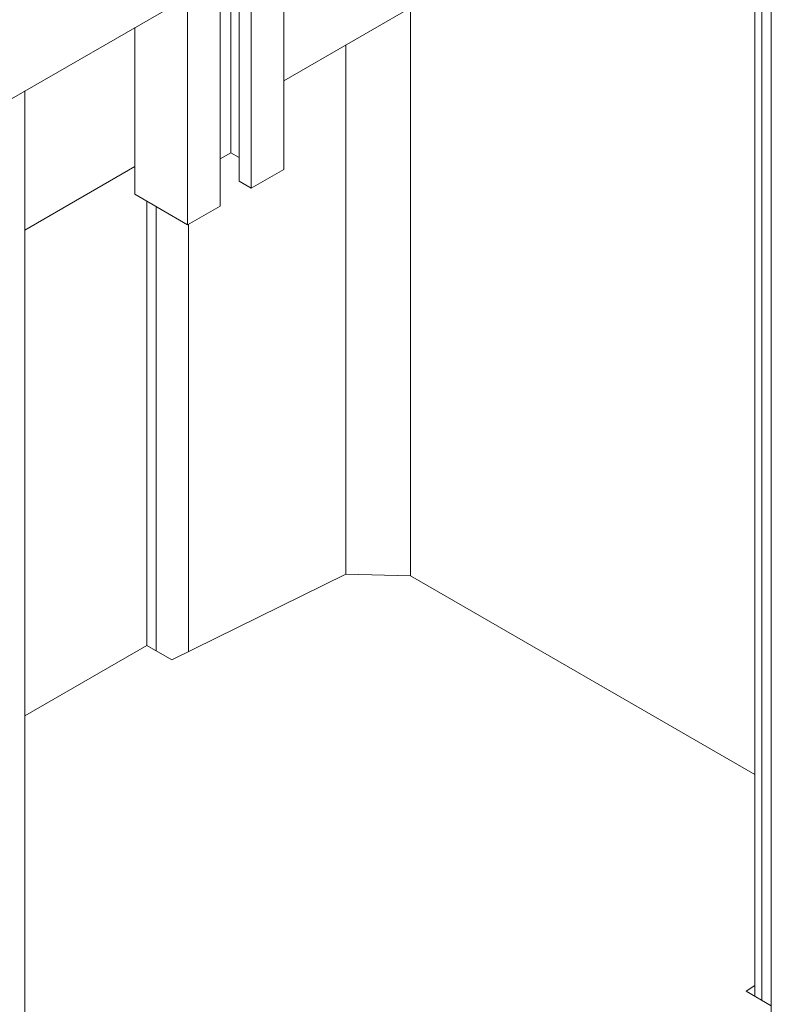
# Model space of a CAD drawing. Header units: millimetres. Extents: x 525 to 29324, y 175 to 20618.
# Tile 521 of 588: x 26054 to 26275, y 13912 to 14202. Entities that reach past the tile are written whole.
import ezdxf

# ---------------------------------------------------------------- set-up
doc = ezdxf.new("R2010")
doc.units = ezdxf.units.MM
doc.linetypes.add('SLD-Continua', pattern=[0])

msp = doc.modelspace()

# ---------------------------------------------------------------- linework, layer by layer
at = {"color": 7, "linetype": 'SLD-Continua', "lineweight": 18, "ltscale": 35}
for p, q in [((26272.01, 13913.66), (26272.01, 14265.68)), ((26272.01, 13913.66), (26272.01, 14265.68)), ((26272.01, 13913.66), (26272.01, 14265.68)), ((26272.01, 13913.66), (26272.01, 14265.68)), ((26272.01, 13913.66), (26272.01, 14265.68)), ((26272.01, 13913.66), (26272.01, 14265.68)), ((26272.01, 13913.66), (26272.01, 14265.68)), ((26272.01, 13913.66), (26272.01, 14265.68)), ((26274.8, 13495.56), (26274.8, 14267.29)), ((26274.8, 13495.56), (26274.8, 14267.29)), ((26274.8, 13495.56), (26274.8, 14267.29)), ((26274.8, 13495.56), (26274.8, 14267.29)), ((26274.8, 13495.56), (26274.8, 14267.29)), ((26274.8, 13495.56), (26274.8, 14267.29)), ((26274.8, 13495.56), (26274.8, 14267.29)), ((26274.8, 13495.56), (26274.8, 14267.29)), ((26269.96, 14264.5), (26269.96, 13914.84)), ((26269.96, 14264.5), (26269.96, 13914.84)), ((26269.96, 14264.5), (26269.96, 13914.84)), ((26269.96, 14264.5), (26269.96, 13914.84)), ((26269.96, 14264.5), (26269.96, 13914.84)), ((26269.96, 14264.5), (26269.96, 13914.84)), ((26269.96, 14264.5), (26269.96, 13914.84)), ((26269.96, 14264.5), (26269.96, 13914.84)), ((26112.52, 14237.73), (26112.52, 14147.51)), ((26115.7, 14236.67), (26115.7, 14163.22)), ((26118.17, 14236.06), (26118.17, 14154.85)), ((26121.71, 14235.37), (26121.71, 14152.81)), ((26131.25, 14234.75), (26131.25, 14158.32)), ((26197.53, 14222.69), (26131.25, 14184.44)), ((26197.53, 14222.69), (26131.25, 14184.44)), ((26197.53, 14222.69), (26131.25, 14184.44)), ((26197.53, 14222.69), (26131.25, 14184.44)), ((26197.53, 14222.69), (26131.25, 14184.44)), ((26197.53, 14222.69), (26131.25, 14184.44)), ((26197.53, 14222.69), (26131.25, 14184.44)), ((26197.53, 14222.69), (26131.25, 14184.44)), ((26105.09, 14210.32), (24750.98, 13428.8)), ((26102.97, 14209.1), (26102.97, 14142)), ((26168.54, 14038.67), (26168.54, 14205.96)), ((26168.54, 14038.67), (26168.54, 14205.96)), ((26168.54, 14038.67), (26168.54, 14205.96)), ((26168.54, 14038.67), (26168.54, 14205.96)), ((26168.54, 14038.67), (26168.54, 14205.96)), ((26168.54, 14038.67), (26168.54, 14205.96)), ((26168.54, 14038.67), (26168.54, 14205.96)), ((26168.54, 14038.67), (26168.54, 14205.96)), ((26087.41, 14200.12), (26087.41, 14150.98)), ((26149.56, 14039.11), (26149.56, 14195.01)), ((26149.56, 14039.11), (26149.56, 14195.01)), ((26149.56, 14039.11), (26149.56, 14195.01)), ((26149.56, 14039.11), (26149.56, 14195.01)), ((26149.56, 14039.11), (26149.56, 14195.01)), ((26149.56, 14039.11), (26149.56, 14195.01)), ((26149.56, 14039.11), (26149.56, 14195.01)), ((26149.56, 14039.11), (26149.56, 14195.01)), ((26054.99, 13671.87), (26054.99, 14181.4)), ((26115.7, 14163.22), (26112.52, 14161.38)), ((26118.17, 14161.79), (26115.7, 14163.22)), ((26087.41, 14159.14), (26054.99, 14140.43)), ((26087.41, 14159.14), (26054.99, 14140.43)), ((26087.41, 14159.14), (26054.99, 14140.43)), ((26087.41, 14159.14), (26054.99, 14140.43)), ((26087.41, 14159.14), (26054.99, 14140.43)), ((26087.41, 14159.14), (26054.99, 14140.43)), ((26087.41, 14159.14), (26054.99, 14140.43)), ((26087.41, 14159.14), (26054.99, 14140.43)), ((26131.25, 14158.32), (26121.71, 14152.81)), ((26121.71, 14152.81), (26118.17, 14154.85)), ((26102.97, 14142), (26087.41, 14150.98)), ((26090.95, 14018.16), (26090.95, 14148.93)), ((26090.95, 14018.16), (26090.95, 14148.93)), ((26090.95, 14018.16), (26090.95, 14148.93)), ((26090.95, 14018.16), (26090.95, 14148.93)), ((26090.95, 14018.16), (26090.95, 14148.93)), ((26090.95, 14018.16), (26090.95, 14148.93)), ((26090.95, 14018.16), (26090.95, 14148.93)), ((26090.95, 14018.16), (26090.95, 14148.93)), ((26093.73, 14016.55), (26093.73, 14147.33)), ((26093.73, 14016.55), (26093.73, 14147.33)), ((26093.73, 14016.55), (26093.73, 14147.33)), ((26093.73, 14016.55), (26093.73, 14147.33)), ((26093.73, 14016.55), (26093.73, 14147.33)), ((26093.73, 14016.55), (26093.73, 14147.33)), ((26093.73, 14016.55), (26093.73, 14147.33)), ((26093.73, 14016.55), (26093.73, 14147.33)), ((26112.52, 14147.51), (26102.97, 14142)), ((26103.22, 14016.33), (26103.22, 14142.14)), ((26103.22, 14016.33), (26103.22, 14142.14)), ((26103.22, 14016.33), (26103.22, 14142.14)), ((26103.22, 14016.33), (26103.22, 14142.14)), ((26103.22, 14016.33), (26103.22, 14142.14)), ((26103.22, 14016.33), (26103.22, 14142.14)), ((26103.22, 14016.33), (26103.22, 14142.14)), ((26103.22, 14016.33), (26103.22, 14142.14)), ((26149.56, 14039.11), (26098.3, 14013.91)), ((26149.56, 14039.11), (26098.3, 14013.91)), ((26149.56, 14039.11), (26098.3, 14013.91)), ((26149.56, 14039.11), (26098.3, 14013.91)), ((26149.56, 14039.11), (26098.3, 14013.91)), ((26149.56, 14039.11), (26098.3, 14013.91)), ((26149.56, 14039.11), (26098.3, 14013.91)), ((26149.56, 14039.11), (26098.3, 14013.91)), ((26149.56, 14039.11), (26168.54, 14038.67)), ((26149.56, 14039.11), (26168.54, 14038.67)), ((26149.56, 14039.11), (26168.54, 14038.67)), ((26149.56, 14039.11), (26168.54, 14038.67)), ((26149.56, 14039.11), (26168.54, 14038.67)), ((26149.56, 14039.11), (26168.54, 14038.67)), ((26149.56, 14039.11), (26168.54, 14038.67)), ((26149.56, 14039.11), (26168.54, 14038.67)), ((26269.96, 13980.14), (26168.54, 14038.67)), ((26269.96, 13980.14), (26168.54, 14038.67)), ((26269.96, 13980.14), (26168.54, 14038.67)), ((26269.96, 13980.14), (26168.54, 14038.67)), ((26269.96, 13980.14), (26168.54, 14038.67)), ((26269.96, 13980.14), (26168.54, 14038.67)), ((26269.96, 13980.14), (26168.54, 14038.67)), ((26269.96, 13980.14), (26168.54, 14038.67)), ((26090.95, 14018.16), (26054.99, 13997.4)), ((26090.95, 14018.16), (26054.99, 13997.4)), ((26090.95, 14018.16), (26054.99, 13997.4)), ((26090.95, 14018.16), (26054.99, 13997.4)), ((26090.95, 14018.16), (26054.99, 13997.4)), ((26090.95, 14018.16), (26054.99, 13997.4)), ((26090.95, 14018.16), (26054.99, 13997.4)), ((26090.95, 14018.16), (26054.99, 13997.4)), ((26098.3, 14013.91), (26090.95, 14018.16)), ((26098.3, 14013.91), (26090.95, 14018.16)), ((26098.3, 14013.91), (26090.95, 14018.16)), ((26098.3, 14013.91), (26090.95, 14018.16)), ((26098.3, 14013.91), (26090.95, 14018.16)), ((26098.3, 14013.91), (26090.95, 14018.16)), ((26098.3, 14013.91), (26090.95, 14018.16)), ((26098.3, 14013.91), (26090.95, 14018.16)), ((26267.44, 13916.29), (26269.96, 13918)), ((26267.44, 13916.29), (26269.96, 13918)), ((26267.44, 13916.29), (26269.96, 13918)), ((26267.44, 13916.29), (26269.96, 13918)), ((26267.44, 13916.29), (26269.96, 13918)), ((26267.44, 13916.29), (26269.96, 13918)), ((26267.44, 13916.29), (26269.96, 13918)), ((26267.44, 13916.29), (26269.96, 13918)), ((26274.8, 13912.05), (26267.44, 13916.29)), ((26274.8, 13912.05), (26267.44, 13916.29)), ((26274.8, 13912.05), (26267.44, 13916.29)), ((26274.8, 13912.05), (26267.44, 13916.29)), ((26274.8, 13912.05), (26267.44, 13916.29)), ((26274.8, 13912.05), (26267.44, 13916.29)), ((26274.8, 13912.05), (26267.44, 13916.29)), ((26274.8, 13912.05), (26267.44, 13916.29))]:
    msp.add_line(p, q, dxfattribs=at)

doc.saveas('drawing.dxf')
